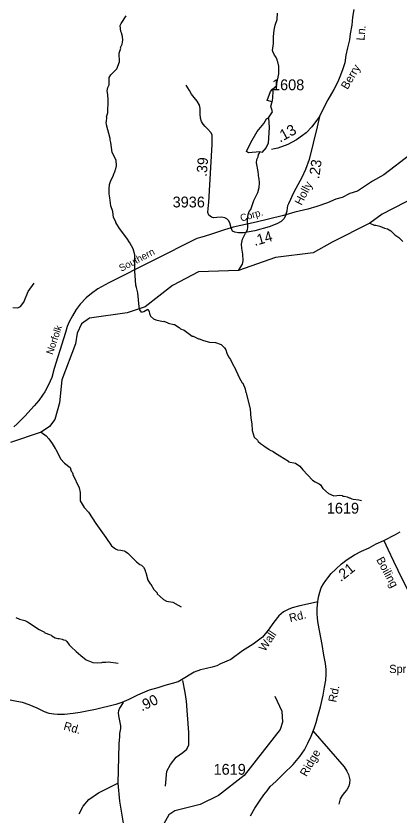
# Model space of a CAD drawing. Extents: x 1547597 to 1699558, y 810033 to 920809.
# Drawn here: x 1580651 to 1585082, y 900467 to 909699 of the extents above; entities that cross this region are included whole.
import ezdxf

# ---------------------------------------------------------------- set-up
doc = ezdxf.new("R2010")
doc.units = 0
for name, color, linetype in [('Exist Hydrographic Creek Single Shore', 7, 'Continuous'), ('Exist Hydrographic Misc Water Feature', 7, 'Continuous'), ('Exist Railroad Mainline', 7, 'Continuous'), ('Exist Railroad Mainline Label', 7, 'Continuous'), ('Exist Road Non-System Type 51', 7, 'Continuous'), ('Exist Road Secondary Mileage Hundredths English Label', 7, 'Continuous'), ('Exist Road Secondary Type 51 Attributed', 7, 'Continuous'), ('Exist Road Secondary Type 51 Label', 7, 'Continuous'), ('Exist Road Secondary Type 51 Number Label', 7, 'Continuous')]:
    doc.layers.add(name, color=color, linetype=linetype)

msp = doc.modelspace()

# ---------------------------------------------------------------- linework, layer by layer
at = {"layer": 'Exist Hydrographic Creek Single Shore'}
msp.add_lwpolyline([(1585271.5, 907612.8), (1584877.5, 907410.7), (1584732.8, 907304.3), (1584297.5, 907084.4), (1584078.5, 906964.1), (1583644.5, 906910.5), (1583217.7, 906759.8), (1582758.5, 906741.4), (1582455.5, 906586.6), (1582143.5, 906340.3), (1581934.5, 906269), (1581499.5, 906208.8), (1581406.5, 906141.8), (1581355.5, 906034.4), (1581336.4, 905910.1), (1581180.5, 905496.4), (1581152.5, 905231), (1581099.5, 905038.4), (1581039.5, 904957.6), (1580940.6, 904890.5), (1580586.5, 904769.8)], dxfattribs=at)
at = {"layer": 'Exist Hydrographic Misc Water Feature'}
for points in [[(1583609.2, 908854.9), (1583660.7, 908894.6), (1583661, 908918.6), (1583682.3, 909030.3), (1583683.5, 909118.3), (1583672.1, 909170.5), (1583664.2, 909186.6), (1583664.3, 909194.6), (1583648.7, 909226.8), (1583632.9, 909247), (1583613.4, 909287.3), (1583609.7, 909301.3), (1583622.6, 909381.1), (1583623.6, 909463.1), (1583628.4, 909535.1), (1583641.2, 909594.8), (1583665.9, 909658.5), (1583666.9, 909730.6)], [(1582100, 906276.4), (1582078.3, 906305.5), (1582072.4, 906339.8), (1582064.2, 906417.8), (1582055.9, 906499.4), (1582043.3, 906562.6), (1582035.6, 906590.7), (1582020.7, 906755.7), (1582024.1, 906867.6), (1582020.9, 906939.6), (1582001.7, 907009), (1581966.6, 907076.4), (1581931.3, 907132.8), (1581844.6, 907243.9), (1581801.5, 907314.5), (1581801.5, 907322.5), (1581778.1, 907370.8), (1581767, 907438.9), (1581743.8, 907507.2), (1581733.7, 907598.5), (1581725.4, 907643.5), (1581727.5, 907651.5), (1581726.1, 907703.4), (1581730.8, 907751.4), (1581747.4, 907799.2), (1581776, 907854.9), (1581776.1, 907862.9), (1581796.7, 907910.5), (1581796.8, 907918.5), (1581805, 907934.4), (1581809.4, 907966.4), (1581807, 908035.3), (1581759.3, 908123.1), (1581744.6, 908239.2), (1581737, 908267.3), (1581737.2, 908283.3), (1581695.1, 908439.9), (1581691.5, 908472), (1581695.6, 908479.9), (1581698.2, 908527.9), (1581696.2, 908535.9), (1581712.7, 908579.6), (1581716.1, 908725.2), (1581711.4, 908791.7), (1581703.8, 908833.8), (1581712.3, 908871.7), (1581724.7, 908903.5), (1581726.9, 908919.5), (1581725.7, 908987.5), (1581744.1, 909019.3), (1581813, 909090.4), (1581843.9, 909170), (1581841.2, 909270), (1581859.4, 909328.2), (1581857.9, 909333.8), (1581874.4, 909373.6), (1581883, 909421.5), (1581879.4, 909461.6), (1581867.9, 909505.7), (1581860.1, 909521.8), (1581855, 909589.8), (1581865.3, 909613.7), (1581922.4, 909701)], [(1583605.9, 908708), (1583549.1, 908724.7), (1583589.2, 908828.2), (1583609.2, 908854.9), (1583615.9, 908818.2), (1583605.9, 908711.3)], [(1583565.8, 908520.9), (1583609.2, 908591), (1583592.5, 908657.9), (1583605.9, 908708)], [(1583463, 908128.4), (1583332.2, 908116.7), (1583312.2, 908133.4), (1583358.9, 908237), (1583432.3, 908363.9), (1583512.4, 908457.4), (1583542.5, 908510.9), (1583565.8, 908520.9)], [(1583565.8, 908520.9), (1583572.5, 908410.7), (1583562.5, 908230.3), (1583535.8, 908180.2), (1583489.1, 908123.4), (1583463, 908128.4)], [(1583217.7, 906759.8), (1583263.7, 906831.7), (1583272.2, 906871.5), (1583269.1, 906947.6), (1583257.9, 907015.7), (1583254.5, 907063.8), (1583263.2, 907119.7), (1583300, 907191.2), (1583312.2, 907207), (1583320.5, 907230.9), (1583324.8, 907254.9), (1583324, 907350.9), (1583330.7, 907406.8), (1583343.1, 907438.6), (1583359.4, 907462.4), (1583396.6, 907566), (1583441.7, 907661.4), (1583458.4, 907717.2), (1583459.1, 907773.2), (1583455.7, 907817.2), (1583451.8, 907825.2), (1583444.7, 907901.3), (1583427.9, 908001.6), (1583430.3, 908041.6), (1583446.7, 908073.4), (1583451, 908097.2), (1583459.2, 908113.1), (1583463, 908128.4)], [(1584732.8, 907304.3), (1584785.3, 907284.1), (1584801.3, 907283.9), (1584849.1, 907271.3), (1584904.9, 907246.5), (1584936.7, 907238.1), (1584976.5, 907217.6), (1585023.9, 907169), (1585068.6, 907139.7), (1585114.9, 907091.8)], [(1582100, 906276.4), (1582125, 906284.3), (1582171.6, 906310.7)], [(1582171.6, 906310.7), (1582189.1, 906285.5), (1582192.7, 906261.4), (1582204.3, 906229.3), (1582238, 906200.8), (1582263.9, 906188.5), (1582347.7, 906169.8), (1582355.7, 906171.3), (1582403.4, 906154.7), (1582407.4, 906150.7), (1582472.5, 906133.2), (1582479.2, 906133.8), (1582532.8, 906099), (1582548.6, 906084.9), (1582590.4, 906068.4), (1582685.6, 905999), (1582693.6, 905998.9), (1582725.4, 905982.5), (1582733.4, 905982.4), (1582757.3, 905970.1), (1582765.2, 905970), (1582813, 905949.4), (1582883.7, 905930.6), (1582952.8, 905927.6), (1583020.4, 905902.8), (1583056, 905866.3), (1583071.7, 905842.1), (1583083.2, 905802), (1583102.8, 905761.7), (1583126.3, 905729.4), (1583161.5, 905656.9), (1583169.4, 905648.8), (1583231.7, 905516), (1583261.9, 905459), (1583267, 905455.6), (1583295.9, 905391.2), (1583294.2, 905387.3), (1583301.8, 905347.1), (1583307.7, 905343.1), (1583311.5, 905331), (1583353.4, 905154.4), (1583362.2, 905050.4), (1583372.7, 904988.6), (1583376.4, 904910.1), (1583399.6, 904833.8), (1583439, 904797.3), (1583446.9, 904781.2), (1583470.6, 904758.9), (1583506.3, 904736.4), (1583514.3, 904728.3), (1583569.9, 904695.6), (1583577.8, 904687.5), (1583617.5, 904667), (1583633.3, 904654.8), (1583696.9, 904618), (1583793.8, 904553.9), (1583796.1, 904548.7), (1583875.9, 904531.7), (1583927.5, 904499.1), (1583959, 904454.7), (1584073.6, 904335.2), (1584101.3, 904316.8), (1584149, 904292.2), (1584164.8, 904280), (1584192.7, 904238.6), (1584255.7, 904182.8), (1584319.3, 904154), (1584387.4, 904161.2), (1584415.4, 904156.8), (1584423.3, 904152.7), (1584439.3, 904152.5), (1584471.3, 904144), (1584495.1, 904131.7), (1584503.1, 904131.6), (1584527, 904119.3), (1584542.9, 904115.1), (1584606.8, 904110.3), (1584638.7, 904099.9)], [(1580940.6, 904890.5), (1580999.5, 904846.8), (1581031.1, 904814.4), (1581070.5, 904759.8), (1581101.8, 904703.4), (1581109.7, 904695.3), (1581164.3, 904582.7), (1581209.7, 904530.7), (1581275.1, 904481.3), (1581286.6, 904441.1), (1581298.5, 904426.9), (1581306.2, 904408.8), (1581306.1, 904400.8), (1581380.3, 904247.8), (1581391.6, 904191.7), (1581390.5, 904095.8), (1581437.5, 904019.1), (1581488.9, 903966.5), (1581571.3, 903833.4), (1581689.3, 903671.8), (1581754, 903575.7), (1581797.4, 903540.9), (1581820.6, 903529.6), (1581861.7, 903526.4), (1581899.9, 903517.7), (1581915, 903512), (1581943.5, 903492.4), (1582040, 903393.3), (1582081.6, 903362.8), (1582097.5, 903354.6), (1582121.3, 903332.2), (1582140.8, 903294), (1582140.7, 903286), (1582148.6, 903269.9), (1582169.2, 903194.9), (1582167.5, 903189.7), (1582200.9, 903136.9), (1582206.9, 903133.1), (1582242.2, 903072.8), (1582281.6, 903032.3), (1582281.5, 903024.3), (1582313.1, 902991.9), (1582354.7, 902955.3), (1582388.6, 902938.9), (1582460.3, 902925.9), (1582524, 902893.1), (1582555.7, 902870.7)], [(1580650.1, 902749.2), (1580689.9, 902728.7), (1580753.7, 902715.9), (1580785.5, 902699.5), (1580920.4, 902609.7), (1580981.7, 902578.6), (1580984, 902572.9), (1581037.8, 902554.2), (1581055.6, 902544), (1581063.5, 902535.9), (1581103.3, 902515.4), (1581135.2, 902507), (1581151.2, 902506.7), (1581183.1, 902498.3), (1581199.1, 902490.1), (1581222.9, 902485.8), (1581238.8, 902471.6), (1581264.4, 902433.3), (1581288.1, 902409), (1581345.4, 902356.3), (1581401.2, 902311.5), (1581460.2, 902258.8), (1581535.9, 902229.8), (1581591.8, 902225.1), (1581639.9, 902228.4), (1581654, 902232.2), (1581687.9, 902231.8), (1581720, 902235.4), (1581831.7, 902219.9)], [(1583637.5, 901841.8), (1583718.5, 901666.2), (1583724.5, 901541.3), (1583698.5, 901456.5), (1583282.5, 900923.3), (1582987.5, 900692.9), (1582777.6, 900588.9), (1582484.5, 900516), (1582416.5, 900468.1), (1582228.5, 900137.1)]]:
    msp.add_lwpolyline(points, dxfattribs=at)
at = {"layer": 'Exist Railroad Mainline'}
for points in [[(1587421.1, 909052.7), (1587348.5, 909015.7), (1587270.1, 908988.9), (1587107.3, 908931.2), (1586293.6, 908675), (1586022.7, 908580.5), (1585846.4, 908515.9), (1585734.6, 908463.7), (1585670, 908416.4), (1585528.3, 908324.5), (1585207.8, 908103.2), (1584896.8, 907864.7), (1584766, 907789.2), (1584591.8, 907677), (1584501.7, 907648.6), (1584412.9, 907602), (1584340.6, 907582.3), (1584246.5, 907540.1), (1584121.8, 907498), (1584017.1, 907465.4), (1583867.3, 907432.4), (1583762.8, 907401.9)], [(1583762.8, 907401.9), (1583723.5, 907390.4), (1583424, 907318.5), (1583157.4, 907261), (1583133.5, 907253.3)], [(1583133.5, 907253.3), (1583056.9, 907228.4), (1582884.8, 907171.6), (1582794.9, 907144.6), (1582738, 907129.6), (1581721.2, 906615.9), (1581596.1, 906547.8), (1581521.2, 906492.9), (1581460.5, 906443.7), (1581393.4, 906370.6), (1581346.5, 906309.3), (1581301.4, 906235.8), (1581264.4, 906166.3), (1581241.5, 906112.7), (1581220.6, 906040.9), (1581134.5, 905762.1), (1581092.5, 905624.6), (1581063, 905521), (1581025.7, 905437.5), (1580984.5, 905358), (1580956, 905318.4), (1580912.9, 905255), (1580862.1, 905193.6), (1580752.4, 905075.2), (1580665, 904988.5), (1580624.4, 904952.9)]]:
    msp.add_lwpolyline(points, dxfattribs=at)
at = {"layer": 'Exist Road Non-System Type 51'}
for points in [[(1580616.4, 906331.7), (1580672.3, 906329), (1580702.6, 906340.6), (1580742.3, 906391), (1580790.5, 906514.2), (1580861.9, 906610.6)], [(1582377.5, 900800.9), (1582390.1, 900972), (1582432.4, 901052.2), (1582500.8, 901133.3), (1582576.8, 901188.3), (1582623.3, 901229.2), (1582644.9, 901275.9), (1582645.5, 901420.4), (1582630.6, 901623.5), (1582617.6, 901780.7), (1582603.5, 901880.8), (1582575, 902021.1)], [(1581889.4, 901766.4), (1581846.2, 901701.5), (1581833.7, 901671.5), (1581831.2, 901648.9), (1581832.7, 901612.8), (1581846.8, 901553.1), (1581855.6, 901496.5), (1581855.2, 901466.5), (1581845.1, 901407.7), (1581844.5, 901365.7), (1581840.6, 901334), (1581836.3, 901284.9), (1581825.8, 900833.5)], [(1584074.2, 901439), (1584437.4, 901021.8), (1584468.7, 900973.3), (1584486.3, 900934.9), (1584495.7, 900904.7), (1584501.3, 900872.8), (1584498.7, 900834.6), (1584492.2, 900800.7), (1584467.7, 900759.2), (1584441.2, 900725.5), (1584414.8, 900693.8), (1584392.2, 900654.1), (1584383.8, 900624.2), (1584375.3, 900590.4)], [(1581380, 900479.4), (1581425.6, 900567.7), (1581490.5, 900647.1), (1581604.7, 900723.1), (1581825.8, 900833.5)], [(1581825.8, 900833.5), (1581844.9, 900626.5), (1581886.6, 900371.1)]]:
    msp.add_lwpolyline(points, dxfattribs=at)
at = {"layer": 'Exist Road Secondary Type 51 Attributed'}
for points in [[(1584548.3, 909775), (1584535.1, 909687.3), (1584527.1, 909591.6), (1584508.5, 909493.2), (1584497.9, 909425.7), (1584476.6, 909332.7), (1584455.4, 909244.9), (1584444.7, 909157.2), (1584423.5, 909088.1), (1584396.9, 909016.3), (1584370.4, 908957.8), (1584341.1, 908894), (1584317.2, 908851.5), (1584290.7, 908803.7), (1584248.1, 908731.9), (1584189.7, 908617.6), (1584154.8, 908537.4)], [(1583133.5, 907253.3), (1583118.5, 907309.6), (1583101.5, 907336.3), (1583082.1, 907356.9), (1583060.2, 907366.7), (1583026.2, 907373.9), (1582969.2, 907369.1), (1582931.6, 907367.9), (1582907.3, 907376.4), (1582877, 907399.4), (1582866, 907428.6), (1582867.3, 907474.7), (1582877, 907547.6), (1582913.1, 908214.6), (1582915, 908269.3), (1582915, 908300.5), (1582913.1, 908327), (1582900.8, 908352.5), (1582864, 908392.1), (1582832.8, 908420.5), (1582811.1, 908448.8), (1582801.6, 908460.8), (1582790, 908479), (1582780.9, 908519.6), (1582776.2, 908566.9), (1582775.2, 908631.1), (1582767.7, 908669.8), (1582742.2, 908715.2), (1582708.2, 908755.8), (1582675.1, 908795.4), (1582654.3, 908838.9), (1582614.7, 908901.2)], [(1584154.8, 908537.4), (1584063.4, 908418.1), (1583997.5, 908348.4), (1583956, 908319.1), (1583887.6, 908269), (1583787.4, 908212.8), (1583671.9, 908172), (1583635.2, 908165), (1583599.3, 908155.3)], [(1584154.8, 908537.4), (1584124.4, 908418.3), (1584031.9, 908042.8), (1583993.2, 907924.9), (1583948.2, 907832.5), (1583881.7, 907706.6), (1583850.9, 907647), (1583819.9, 907577.3), (1583797.1, 907529.6), (1583784.7, 907503.8), (1583780.5, 907483.9), (1583775.9, 907444), (1583766.5, 907410.4), (1583762.8, 907401.9)], [(1583762.8, 907401.9), (1583743.5, 907358.2), (1583710.7, 907324.2), (1583660.9, 907297.4), (1583571.1, 907264.7), (1583407.3, 907217.3), (1583276.2, 907193), (1583216.8, 907193), (1583177.9, 907200.3), (1583147.6, 907212.4), (1583133.5, 907253.3)], [(1584894.7, 903640.6), (1585029.9, 903709.4), (1585081.9, 903738.1)], [(1584132.8, 902930.8), (1584138.5, 902960.8), (1584146.3, 902998), (1584158.5, 903041.6), (1584173.5, 903090.8), (1584197.8, 903137.3), (1584225.3, 903176.6), (1584248.8, 903208), (1584288.1, 903255.8), (1584343.1, 903308), (1584408.1, 903367.3), (1584471, 903418), (1584555.6, 903471.5), (1584639.2, 903516.5), (1584724.9, 903555.8), (1584808, 903599.1), (1584894.7, 903640.6)], [(1584894.7, 903640.6), (1584941.1, 903539.8), (1585007.9, 903398.3), (1585058.3, 903294.3), (1585117.9, 903170.3), (1585167.2, 903070.8), (1585187.6, 903034.8), (1585204, 903011.6), (1585240.2, 902972.4), (1585265.8, 902949.2), (1585304.2, 902921.6), (1585378.4, 902871.6), (1585426.8, 902844)], [(1584132.8, 902930.8), (1584050.7, 902912.2), (1583927.4, 902885.1), (1583836.7, 902861.6), (1583789.6, 902842.3), (1583736.5, 902813.7), (1583683.8, 902768.3), (1583626.7, 902696.6), (1583562.3, 902604.3), (1583493.5, 902522.4), (1583388.1, 902441.8), (1583265.9, 902365), (1583129.4, 902264.8), (1583012.7, 902212.5), (1582969.9, 902190.8), (1582914.4, 902176.8), (1582850.3, 902159.3), (1582779.7, 902146.1), (1582706.5, 902116.8), (1582562.3, 902027.5), (1582521.6, 902007.4), (1582452.5, 901988), (1582369.1, 901963.1), (1582288.5, 901936.7), (1582187.5, 901910.4), (1582054.3, 901850.4), (1581954.7, 901802), (1581872.8, 901765.4), (1581803.2, 901742), (1581569, 901684.9), (1581470.4, 901668.5), (1581390.2, 901651.7), (1581311.3, 901639.5), (1581212.7, 901627.7), (1581168.5, 901628.2), (1581129.7, 901627.8), (1581088, 901630.8), (1581032.4, 901639.5), (1580980.9, 901658), (1580894.8, 901701), (1580804.7, 901740.6), (1580726.4, 901765.4), (1580662.7, 901780.1), (1580584.8, 901793.9)], [(1583356.4, 900455.9), (1583407.1, 900544.5), (1583459.9, 900628.1), (1583509.9, 900698), (1583547.8, 900747.3), (1583585.6, 900794.5), (1583649.9, 900855.2), (1583736.3, 900942.3), (1583848.8, 901050.9), (1583888.9, 901098.1), (1583925.3, 901143.8), (1583979.2, 901221.6), (1584017.1, 901298), (1584056.7, 901377.3), (1584091.7, 901465.2), (1584115.3, 901536.6), (1584135.3, 901608.7), (1584163.5, 901716.6), (1584193.8, 901853), (1584211.7, 901943), (1584226.3, 902023), (1584229.9, 902093.7), (1584229.9, 902146.6), (1584222.1, 902217.3), (1584204.6, 902315.1), (1584184.6, 902438.7), (1584138.5, 902679.4), (1584130.3, 902735.9), (1584127.4, 902797.3), (1584127.1, 902856.6), (1584132.8, 902930.8)]]:
    msp.add_lwpolyline(points, dxfattribs=at)

# ---------------------------------------------------------------- texts
at = {"layer": 'Exist Railroad Mainline Label'}
for s, rotation, p in [('Corp.', 16.05023, (1583250.7, 907322.8)), ('Southern', 27.73163, (1581866.4, 906742.7)), ('Norfolk', 71.40857, (1581073.9, 905780.1))]:
    msp.add_text(s, height=82.02, rotation=rotation, dxfattribs=at).set_placement(p)
at = {"layer": 'Exist Road Secondary Mileage Hundredths English Label'}
for s, height, rotation, p in [('.13', 125, 29.30626, (1583696.6, 908233.5)), ('.39', 120, 85.37284, (1582851.1, 907838.5)), ('.23', 120, 81.68176, (1584147.6, 907810.9)), ('.14', 120, 16.12247, (1583406.6, 907040.9)), ('.21', 120, 38.72981, (1584398.9, 903156.4)), ('.90', 120, 25.15976, (1582102.3, 901663))]:
    msp.add_text(s, height=height, rotation=rotation, dxfattribs=at).set_placement(p)
at = {"layer": 'Exist Road Secondary Type 51 Label'}
for s, rotation, p in [('Ln.', 85.29537, (1584671.4, 909412.3)), ('Berry', 59.71989, (1584475.5, 908842.5)), ('Holly', 62.69822, (1583944.7, 907504.9)), ('Boiling', 298.20356, (1584804.8, 903418.7)), ('Rd.', 13.80421, (1583815.1, 902694.4)), ('Wall', 56.27048, (1583523.4, 902349.5)), ('Sprinkle', 0.02359, (1584957.4, 902107.6)), ('Rd.', 78.87464, (1584345.8, 901763.1)), ('Rd.', 344.14616, (1581193.4, 901455.4)), ('Ridge', 60.07286, (1584002.7, 900902.9))]:
    msp.add_text(s, height=95, rotation=rotation, dxfattribs=at).set_placement(p)
at = {"layer": 'Exist Road Secondary Type 51 Number Label'}
for s, p in [('1608', (1583605.3, 908841.7)), ('3936', (1582458.4, 907487.2)), ('1619', (1584237.8, 903949.5)), ('1619', (1582930.8, 900932.1))]:
    msp.add_text(s, height=125, dxfattribs=at).set_placement(p)

doc.saveas('drawing.dxf')
